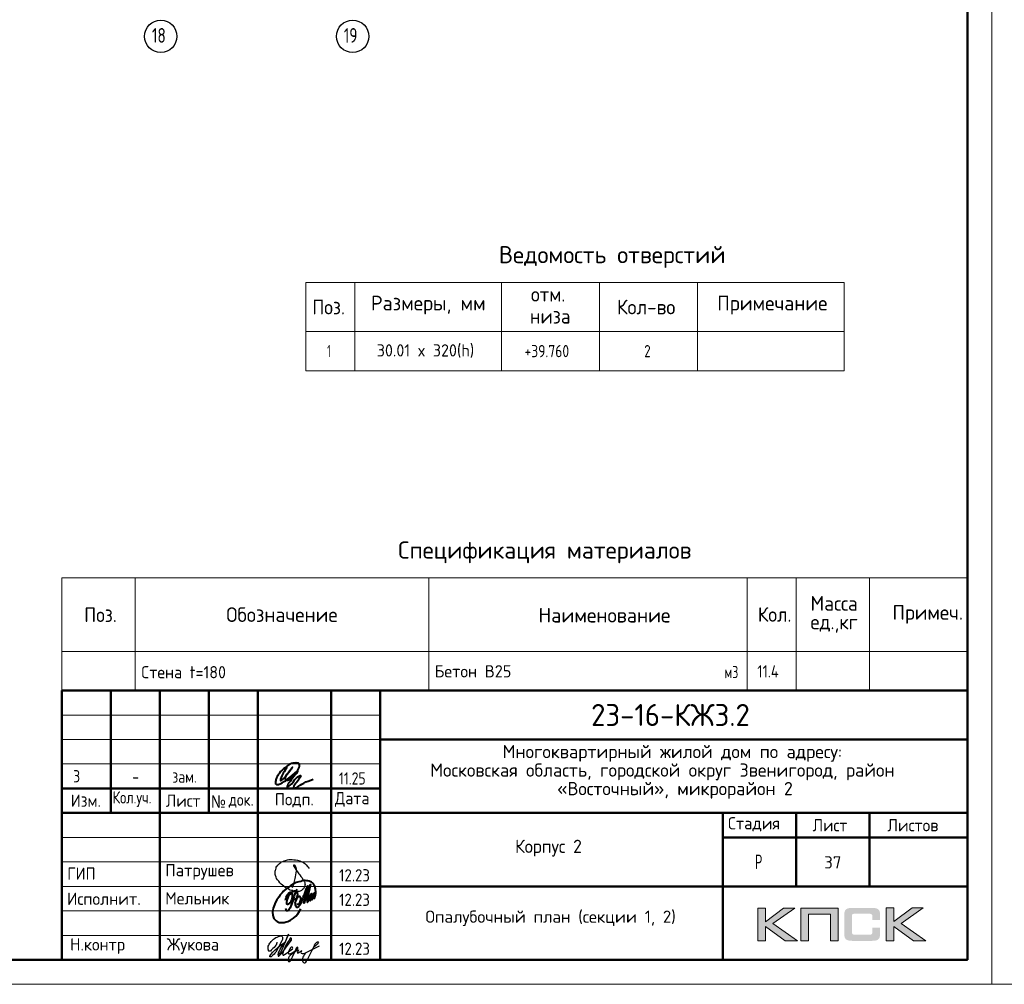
# Model space of a CAD drawing. Header units: millimetres. Extents: x -49773 to 2322955, y -3321 to 58485.
# Tile 517 of 580: x 2019893 to 2040009, y 6225 to 25928. Entities that reach past the tile are written whole.
import ezdxf

# ---------------------------------------------------------------- set-up
doc = ezdxf.new("R2010")
doc.units = ezdxf.units.MM
doc.linetypes.add('______5', pattern=[1100, 800, -100, 100, -100])
for name, color, linetype, lineweight in [('Standard', 7, 'Continuous', 25), ('Основная', 7, 'Continuous', 40), ('Стена наружная_ Сайдинг', 7, 'Continuous', 35)]:
    doc.layers.add(name, color=color, linetype=linetype, lineweight=lineweight)
doc.layers.add('Осевая линия_ общее', color=7, linetype='______5', lineweight=13, true_color=0xa0a0a0)
doc.styles.add('GOST 2.304-81', font='txt')
doc.styles.add('GOST AllPlan type A', font='txt')
doc.styles.add('ISOCPEUR', font='txt')
doc.styles.add('Segoe UI Symbol', font='txt')

# ---------------------------------------------------------------- blocks, each defined once
blk = doc.blocks.new('яяя')
at = {"lineweight": 30}
for points in [[(345424, 110432), (345425, 110410), (345424, 110397), (345417, 110379), (345406, 110350), (345390, 110319), (345357, 110275), (345310, 110221), (345265, 110176), (345198, 110110), (345161, 110077), (345133, 110066), (345116, 110066), (345102, 110075), (345090, 110091), (345082, 110115), (345074, 110146), (345066, 110182), (345064, 110206), (345067, 110234), (345077, 110278), (345095, 110320), (345114, 110361), (345134, 110395), (345159, 110428), (345195, 110469), (345228, 110506), (345284, 110560), (345331, 110595), (345379, 110625), (345435, 110648), (345486, 110670), (345532, 110686), (345573, 110696), (345605, 110698), (345621, 110695), (345635, 110687), (345648, 110671), (345656, 110649), (345659, 110625), (345659, 110583), (345656, 110553), (345647, 110523), (345635, 110489), (345387, 110033), (345349, 109985), (345311, 109948), (345247, 109889), (345209, 109858), (345192, 109844), (345180, 109837), (345157, 109833), (345150, 109835), (345140, 109842), (345135, 109856), (345138, 109881), (345148, 109892), (345183, 109930), (345267, 110024), (345343, 110105), (345455, 110213), (345617, 110343), (345775, 110456), (345811, 110526), (345838, 110607), (345890, 110740), (345902, 110771), (345698, 110295), (345672, 110226), (345626, 110132), (345572, 110032), (345518, 109953), (345481, 109918), (345497, 110001), (345567, 110147), (345655, 110301), (345760, 110442)], [(345481, 109918), (345476, 109896), (345475, 109874), (345485, 109861), (345506, 109866), (345539, 109891), (345632, 109983), (345968, 110450), (346022, 110527), (346029, 110560), (346027, 110579), (346026, 110590), (346010, 110605), (345993, 110609), (345975, 110601), (345962, 110584), (345954, 110562), (345857, 110421), (345783, 110292), (345741, 110183), (345701, 110079), (345665, 109985), (345660, 109952), (345666, 109929), (345669, 109915), (345682, 109910), (345702, 109914), (345735, 109941), (345846, 110007), (346065, 110160), (346075, 110193), (346070, 110217), (346066, 110236), (346052, 110241), (346030, 110241), (346007, 110228), (345978, 110203), (345960, 110164), (345892, 110010), (345895, 109986), (345904, 109966), (345925, 109964), (345969, 109968), (346045, 110000), (346218, 110114), (346261, 110154), (346280, 110184), (346282, 110210), (346278, 110225), (346263, 110229), (346241, 110222), (346220, 110198), (346162, 110049), (345989, 109904), (345932, 109849), (345906, 109805), (345891, 109739), (345890, 109690), (345899, 109652), (345924, 109647), (345956, 109655), (345980, 109674), (346058, 109838), (346158, 110046), (346261, 110098), (346314, 110120), (346292, 110079), (346269, 110036), (346261, 110008), (346267, 109998), (346293, 109998), (346363, 110039), (346445, 110095), (346421, 110068), (346414, 110040), (346407, 110011), (346416, 109990), (346466, 109972), (346509, 109977), (346574, 109984), (347172, 110293)], [(346586, 109971), (346543, 109917), (346509, 109873), (346489, 109825), (346475, 109767), (346472, 109710), (346478, 109675), (346485, 109641), (346501, 109621), (346517, 109602), (346542, 109589), (346568, 109592), (346605, 109620), (346680, 109731), (346736, 109842), (346865, 110115), (346962, 110290), (346969, 110318), (346979, 110360), (347013, 110403), (347056, 110434), (347091, 110450), (347109, 110450), (347121, 110434), (347115, 110405), (347072, 110355), (347012, 110307), (346924, 110222)]]:
    blk.add_lwpolyline(points, dxfattribs=at)
blk = doc.blocks.new('Из_буфера32210')
at = {"color": 7, "lineweight": 25}
blk.add_lwpolyline([(357, 84), (386, 160), (399, 213), (405, 239), (412, 268), (420, 299), (427, 339), (434, 380), (437, 414), (438, 442), (436, 466), (430, 489), (425, 504), (417, 519), (409, 531), (405, 535), (403, 536), (400, 539), (394, 541), (387, 543), (383, 542), (379, 539), (377, 534), (377, 528), (379, 523), (438, 428), (470, 382), (484, 365), (504, 341), (528, 310), (551, 280), (562, 264), (575, 247), (582, 235), (589, 220), (599, 198), (606, 184), (610, 167), (611, 155), (612, 143), (611, 127), (609, 116), (603, 96), (596, 82), (588, 69), (579, 56), (563, 43), (551, 34), (539, 25), (524, 16), (511, 10), (494, 5), (481, 3), (456, 0), (432, 1), (415, 3), (396, 6), (375, 11), (355, 19), (336, 24), (310, 31), (293, 39), (269, 53), (243, 69), (223, 80), (202, 93), (180, 109), (152, 128), (126, 152), (98, 182), (77, 211), (52, 241), (32, 266), (20, 293), (8, 329), (3, 348), (1, 373), (0, 393), (1, 417), (6, 440), (13, 454), (20, 476), (26, 497), (38, 517), (47, 529), (60, 548), (75, 563), (95, 581), (115, 593), (135, 606), (161, 618), (187, 628), (213, 638), (251, 647), (282, 653), (319, 655), (353, 655), (384, 652), (418, 648), (460, 641), (503, 628), (544, 611), (579, 594), (611, 573), (639, 545), (666, 515), (679, 496), (694, 471)], dxfattribs=at)
blk = doc.blocks.new('Из_буфера5543')
at = {"layer": 'Основная'}
for points in [[(762, 497), (761, 475), (762, 458), (767, 452), (778, 451), (786, 456), (792, 470), (796, 479), (799, 485), (802, 495), (805, 507), (808, 516), (812, 533), (814, 535), (801, 505), (800, 490), (800, 477), (805, 470), (820, 476), (824, 483), (826, 494), (829, 504), (833, 526), (835, 530), (842, 548), (846, 564), (852, 580), (855, 593), (859, 605), (862, 610), (866, 617), (856, 574), (856, 555), (851, 540), (848, 519), (849, 504), (848, 495), (853, 493), (861, 496), (863, 501), (868, 518), (873, 541), (876, 550), (880, 574), (883, 591), (886, 612), (881, 686), (874, 707), (870, 726), (859, 756), (851, 767), (838, 790), (819, 809), (794, 828), (785, 830), (763, 839), (748, 848), (721, 853), (704, 855), (666, 856), (639, 856), (599, 849), (579, 842), (535, 829), (485, 816), (420, 783), (378, 759), (341, 732), (282, 688), (227, 640), (195, 610), (157, 566), (127, 518), (88, 464), (57, 403), (39, 361), (27, 325), (16, 296), (6, 253), (0, 203), (7, 156), (13, 124), (29, 84), (60, 48), (75, 35), (98, 20), (138, 4), (165, 0), (237, 4), (277, 13), (317, 25), (365, 46), (428, 93), (474, 130), (516, 180), (554, 236), (582, 281)], [(265, 457), (281, 514), (299, 558), (312, 579), (332, 604), (345, 612), (360, 622), (376, 623), (382, 623), (387, 620), (391, 616), (396, 603), (399, 595), (402, 580), (403, 561), (401, 532), (394, 489), (386, 464), (379, 450), (372, 431), (365, 419), (358, 406), (348, 395), (338, 381), (328, 373), (313, 368), (304, 368), (296, 375), (294, 382), (290, 395), (293, 410), (293, 423), (297, 453), (305, 480), (308, 489), (320, 515), (328, 532), (344, 563), (361, 581), (377, 600), (395, 620), (414, 636), (448, 646), (472, 651), (482, 649), (493, 639), (502, 619), (507, 608), (508, 574), (505, 541), (499, 519), (483, 494), (469, 476), (459, 470), (443, 469), (439, 469)], [(503, 678), (478, 638), (464, 604), (452, 565), (440, 538), (428, 496), (422, 475), (417, 459), (413, 438), (402, 411), (395, 387), (383, 357), (378, 335), (370, 322), (367, 317), (359, 302), (348, 280), (336, 260), (324, 251), (310, 240), (299, 237), (292, 237), (288, 239), (281, 248), (278, 254), (278, 272), (276, 276), (276, 280)], [(496, 377), (509, 373), (536, 381), (548, 392), (559, 405), (565, 424), (573, 446), (576, 461), (579, 481), (579, 496), (575, 512), (567, 526), (551, 531), (538, 533), (529, 527), (518, 519), (505, 506), (501, 498), (495, 491), (490, 482), (482, 466), (479, 458), (472, 435), (468, 429), (464, 416), (460, 401), (461, 392), (462, 373), (465, 356), (469, 345), (477, 337), (483, 324), (496, 316), (511, 315), (524, 318), (535, 326), (547, 340), (554, 347), (566, 364), (572, 374), (579, 385), (593, 419), (599, 436), (606, 452), (616, 479), (623, 504), (629, 521), (635, 533), (637, 542), (643, 556), (644, 557), (652, 576), (658, 592), (688, 673), (724, 750), (651, 489), (636, 412), (636, 406), (639, 402), (645, 401), (649, 402), (651, 406), (655, 416), (660, 420), (661, 427), (665, 436), (668, 446), (753, 720), (780, 779), (715, 511), (710, 476), (706, 424), (712, 420), (718, 419), (725, 426), (729, 430), (733, 436), (737, 445), (741, 458), (745, 471), (747, 484), (749, 488), (761, 511), (768, 534), (772, 548), (776, 561), (781, 570), (788, 582), (792, 587), (802, 594), (804, 592), (807, 589), (807, 579), (807, 575), (804, 562), (805, 556), (800, 541), (793, 526), (784, 512), (774, 498), (767, 491), (762, 486), (760, 488), (763, 507), (764, 513), (767, 525), (769, 537), (771, 545)]]:
    blk.add_lwpolyline(points, dxfattribs=at)

msp = doc.modelspace()

# ---------------------------------------------------------------- hatches: boundary and pattern name
h = msp.add_hatch(color=256)
h.paths.add_polyline_path([(2035727.9, 7781.6), (2035500.4, 7781.6), (2035128.4, 7501.6), (2035128.4, 7781.6), (2034970.7, 7781.6), (2034970.7, 7109.5), (2035128.4, 7109.5), (2035128.4, 7404.8), (2035530.8, 7109.5), (2035782.5, 7109.5), (2035281.9, 7464.9)])
h.paths.add_polyline_path([(2036010.7, 7655.1), (2036456, 7655.1), (2036456, 7109.5), (2036612.3, 7109.5), (2036612.3, 7781.6), (2036445.6, 7781.6), (2035854.4, 7781.6), (2035854.4, 7622.6), (2035854.4, 7109.5), (2036010.7, 7109.5)])
h.paths.add_polyline_path([(2037750.4, 7785.1), (2037592.8, 7785.1), (2037592.8, 7112.3), (2037750.4, 7112.3), (2037750.4, 7408.2), (2038152.9, 7112.3), (2038404.6, 7112.3), (2037903.9, 7468.4), (2038349.9, 7785.1), (2038123.1, 7785.1), (2037750.4, 7505)])
msp.add_hatch(color=256).paths.add_polyline_path([(2037461.4, 7710.4), (2037459.3, 7718), (2037456.5, 7724.2), (2037453.1, 7730.5), (2037449.6, 7736.7), (2037446.2, 7741.5), (2037442, 7746.4), (2037437.9, 7751.2), (2037433.7, 7755.4), (2037428.2, 7758.8), (2037422.7, 7763), (2037416.4, 7766.4), (2037409.5, 7769.2), (2037402.6, 7771.9), (2037395, 7774.7), (2037387.4, 7776.8), (2037369.4, 7780.2), (2037350.1, 7783), (2037328.6, 7784.4), (2037305.1, 7785.1), (2036904.1, 7785.1), (2036880.5, 7784.4), (2036859.8, 7783), (2036839.7, 7780.2), (2036822.5, 7776.8), (2036814.2, 7774), (2036806.6, 7771.9), (2036799.6, 7769.2), (2036793.4, 7765.7), (2036787.2, 7763), (2036781, 7758.8), (2036776.1, 7755.4), (2036771.3, 7751.2), (2036767.1, 7746.4), (2036763.7, 7741.5), (2036759.5, 7736.7), (2036756.1, 7730.5), (2036753.3, 7724.2), (2036750.5, 7717.3), (2036747.8, 7710.4), (2036745.7, 7702.8), (2036742.2, 7686.2), (2036739.5, 7668.2), (2036737.4, 7648.2), (2036737.4, 7626), (2036737.4, 7272), (2036737.4, 7249.9), (2036739.5, 7229.8), (2036742.2, 7211.2), (2036745.7, 7194.6), (2036747.8, 7187), (2036750.5, 7180), (2036753.3, 7173.1), (2036756.1, 7166.9), (2036759.5, 7161.4), (2036763.7, 7155.8), (2036767.1, 7151), (2036771.3, 7146.2), (2036776.1, 7142), (2036781.7, 7138.6), (2036787.2, 7135.1), (2036793.4, 7131.6), (2036799.6, 7128.2), (2036807.2, 7126.1), (2036814.2, 7123.3), (2036822.5, 7121.3), (2036839.7, 7117.1), (2036859.8, 7115), (2036881.2, 7113), (2036904.1, 7112.3), (2037305.1, 7112.3), (2037328.6, 7113), (2037350.1, 7114.4), (2037369.4, 7117.1), (2037386.7, 7120.6), (2037395, 7123.3), (2037402.6, 7125.4), (2037409.5, 7128.2), (2037416.4, 7131.6), (2037422.7, 7134.4), (2037428.2, 7138.6), (2037433.7, 7142), (2037437.9, 7146.2), (2037442, 7150.3), (2037446.2, 7155.8), (2037449.6, 7160.7), (2037453.1, 7166.9), (2037456.5, 7173.1), (2037459.3, 7179.4), (2037461.4, 7187), (2037464.1, 7194.6), (2037467.6, 7211.2), (2037470.4, 7229.1), (2037471.8, 7249.9), (2037472.4, 7272), (2037472.4, 7383.3), (2037315.5, 7383.3), (2037315.5, 7292.8), (2037315.5, 7286.5), (2037314.8, 7280.3), (2037313.4, 7274.8), (2037312, 7269.2), (2037309.9, 7264.4), (2037307.9, 7260.3), (2037305.1, 7256.1), (2037301.7, 7252.7), (2037298.2, 7249.2), (2037294, 7246.4), (2037289.2, 7244.4), (2037284.4, 7242.3), (2037279.5, 7240.9), (2037273.3, 7240.2), (2037267.1, 7239.5), (2037260.9, 7238.8), (2036937.2, 7238.8), (2036931.7, 7239.5), (2036926.9, 7240.2), (2036922.7, 7242.3), (2036918.6, 7244.4), (2036914.4, 7247.1), (2036911, 7249.9), (2036907.5, 7253.3), (2036904.7, 7257.5), (2036902, 7261.6), (2036899.9, 7265.8), (2036897.8, 7270.6), (2036896.4, 7275.5), (2036894.4, 7285.2), (2036893.7, 7294.8), (2036893.7, 7617.7), (2036893.7, 7623.3), (2036894.4, 7628.8), (2036895.8, 7633.7), (2036897.1, 7638.5), (2036898.5, 7642.6), (2036900.6, 7646.1), (2036903.4, 7649.6), (2036906.1, 7653), (2036909.6, 7655.8), (2036913, 7658.5), (2036917.2, 7660.6), (2036921.3, 7662), (2036926.2, 7663.4), (2036931, 7664.1), (2036936.6, 7664.8), (2036942.1, 7664.8), (2037260.9, 7664.8), (2037267.1, 7664.8), (2037273.3, 7664.1), (2037278.8, 7662.7), (2037283.7, 7661.3), (2037288.5, 7659.2), (2037293.4, 7657.2), (2037297.5, 7653.7), (2037301, 7650.9), (2037304.4, 7646.8), (2037307.2, 7642.6), (2037309.9, 7638.5), (2037312, 7633.7), (2037313.4, 7628.8), (2037314.8, 7623.3), (2037315.5, 7617.1), (2037315.5, 7610.8), (2037315.5, 7536.8), (2037472.4, 7536.8), (2037472.4, 7626), (2037471.8, 7648.2), (2037470.4, 7668.2), (2037467.6, 7686.2), (2037463.5, 7702.8)])

# ---------------------------------------------------------------- linework, layer by layer
at = {"lineweight": 0}
for points in [[(2034970.7, 7109.5), (2034970.7, 7781.6), (2035128.4, 7781.6), (2035128.4, 7501.6), (2035500.4, 7781.6), (2035727.9, 7781.6), (2035281.9, 7464.9), (2035782.5, 7109.5), (2035530.8, 7109.5), (2035128.4, 7404.8), (2035128.4, 7109.5), (2034970.7, 7109.5)], [(2036010.7, 7109.5), (2036010.7, 7655.1), (2036456, 7655.1), (2036456, 7109.5), (2036612.3, 7109.5), (2036612.3, 7781.6), (2036445.6, 7781.6), (2035854.4, 7781.6), (2035854.4, 7622.6), (2035854.4, 7109.5), (2036010.7, 7109.5)], [(2037592.8, 7112.3), (2037592.8, 7785.1), (2037750.4, 7785.1), (2037750.4, 7505), (2038123.1, 7785.1), (2038349.9, 7785.1), (2037903.9, 7468.4), (2038404.6, 7112.3), (2038152.9, 7112.3), (2037750.4, 7408.2), (2037750.4, 7112.3), (2037592.8, 7112.3)]]:
    msp.add_lwpolyline(points, close=True, dxfattribs=at)
at = {"layer": 'Standard', "color": 7, "linetype": 'Continuous', "lineweight": 13, "transparency": 33554687}
for p, q in [((2025738.4, 20558.3), (2036738.4, 20558.3)), ((2025738.4, 19558.3), (2025738.4, 20558.3)), ((2026738.4, 19558.3), (2026738.4, 20558.3)), ((2029738.4, 19558.3), (2029738.4, 20558.3)), ((2031738.4, 19558.3), (2031738.4, 20558.3)), ((2033738.4, 19558.3), (2033738.4, 20558.3)), ((2036738.4, 19558.3), (2036738.4, 20558.3)), ((2025738.4, 19558.3), (2036738.4, 19558.3)), ((2025738.4, 18758.3), (2025738.4, 19558.3)), ((2026738.4, 18758.3), (2026738.4, 19558.3)), ((2029738.4, 18758.3), (2029738.4, 19558.3)), ((2031738.4, 18758.3), (2031738.4, 19558.3)), ((2033738.4, 18758.3), (2033738.4, 19558.3)), ((2036738.4, 18758.3), (2036738.4, 19558.3)), ((2025738.4, 18758.3), (2036738.4, 18758.3)), ((2020754.9, 14524.7), (2039254.9, 14524.7)), ((2020754.9, 14524.7), (2020754.9, 13024.7)), ((2020754.9, 13024.7), (2020754.9, 14524.7)), ((2022254.9, 14524.7), (2022254.9, 13024.7)), ((2028254.9, 14524.7), (2028254.9, 13024.7)), ((2034754.9, 14524.7), (2034754.9, 13024.7)), ((2035754.9, 14524.7), (2035754.9, 13024.7)), ((2037254.9, 14524.7), (2037254.9, 13024.7)), ((2039254.9, 14524.7), (2039254.9, 13024.7)), ((2039254.9, 13024.7), (2020754.9, 13024.7)), ((2020754.9, 13024.7), (2020754.9, 12224.7)), ((2022254.9, 13024.7), (2022254.9, 12224.7)), ((2028254.9, 13024.7), (2028254.9, 12224.7)), ((2034754.9, 13024.7), (2034754.9, 12224.7)), ((2035754.9, 13024.7), (2035754.9, 12224.7)), ((2037254.9, 13024.7), (2037254.9, 12224.7)), ((2039254.9, 13024.7), (2039254.9, 13024.7)), ((2039254.9, 13024.7), (2039254.9, 12224.7)), ((2020754.9, 12224.7), (2039254.9, 12224.7))]:
    msp.add_line(p, q, dxfattribs=at)
for points in [[(2039754.9, 6224.7), (2099154.9, 6224.7), (2099154.9, 48224.7), (2039754.9, 48224.7), (2039754.9, 6224.7)], [(1997754.9, 6224.7), (2039754.9, 6224.7), (2039754.9, 35924.7), (1997754.9, 35924.7), (1997754.9, 6224.7)]]:
    msp.add_lwpolyline(points, close=True, dxfattribs=at)
at = {"layer": 'Standard', "color": 7, "linetype": 'Continuous', "lineweight": 50, "transparency": 33554687}
msp.add_lwpolyline([(1999754.9, 35424.7), (2039254.9, 35424.7), (2039254.9, 6724.7), (1999754.9, 6724.7), (1999754.9, 35424.7)], close=True, dxfattribs=at)
at = {"layer": 'Осевая линия_ общее', "color": 7, "linetype": 'Continuous', "lineweight": 25, "transparency": 33554687}
for centre in [(2022775, 25587.9), (2026695, 25587.9)]:
    msp.add_circle(centre, 330.4, dxfattribs=at)
at = {"layer": 'Основная', "color": 7, "ltscale": 100}
msp.add_spline([(2025347.7, 10662.2), (2025278.3, 10535.8), (2025221.3, 10413.9), (2025221.3, 10386), (2025255.9, 10403.8), (2025353.2, 10509), (2025465.1, 10656.6), (2025384.6, 10552.6), (2025321.9, 10457.5), (2025329.8, 10396), (2025389, 10401.6), (2025467.3, 10467.6), (2025559, 10576.1), (2025610.5, 10680.1), (2025603.8, 10728.2), (2025519.5, 10744.4), (2025445, 10733.8), (2025315.2, 10648.8), (2025197.8, 10539.2), (2025140.8, 10441.9), (2025119.5, 10369.2), (2025120.6, 10322.2), (2025160.9, 10304.3), (2025229.1, 10327.8), (2025417, 10453.1), (2025571.3, 10580.6), (2025415.6, 10369.7), (2025360.1, 10272.4), (2025360, 10254), (2025393.5, 10270.8), (2025487.5, 10368.1), (2025612.7, 10483.3), (2025631.7, 10487.7), (2025613.8, 10445.2), (2025536.8, 10333.4), (2025489.7, 10246.2), (2025496.4, 10227.1), (2025532.2, 10236.1), (2025695.5, 10335.6), (2025890.1, 10413.9)], degree=3, dxfattribs=at)
at = {"layer": 'Стена наружная_ Сайдинг', "color": 7, "linetype": 'Continuous', "lineweight": 50, "transparency": 33554687}
for p, q in [((2020754.8, 12224.7), (2039254.9, 12224.7)), ((2020754.8, 6724.7), (2020754.8, 12224.7)), ((2024754.9, 6724.7), (2024754.9, 12224.7)), ((2039254.9, 12224.7), (2039254.9, 6724.7)), ((2027254.9, 11224.7), (2039254.9, 11224.7)), ((2027254.9, 10224.7), (2020754.8, 10224.7)), ((2020754.8, 9724.7), (2027254.9, 9724.7)), ((2027254.9, 9724.7), (2039254.9, 9724.7)), ((2034254.9, 9224.7), (2039254.9, 9224.7)), ((2027254.9, 8224.7), (2039254.9, 8224.7)), ((2020754.8, 6724.7), (2039254.9, 6724.7))]:
    msp.add_line(p, q, dxfattribs=at)
at = {"layer": 'Стена наружная_ Сайдинг', "color": 7, "linetype": 'Continuous', "lineweight": 13, "transparency": 33554687}
for p, q in [((2020754.8, 11724.7), (2027254.9, 11724.7)), ((2020754.8, 11224.7), (2027254.9, 11224.7)), ((2020754.8, 10724.7), (2027254.9, 10724.7)), ((2020754.8, 9224.7), (2027254.9, 9224.7)), ((2020754.8, 8724.7), (2027254.9, 8724.7)), ((2020754.8, 8224.7), (2027254.9, 8224.7)), ((2020754.8, 7724.7), (2027254.9, 7724.7)), ((2020754.8, 7224.7), (2027254.9, 7224.7))]:
    msp.add_line(p, q, dxfattribs=at)
at = {"layer": 'Стена наружная_ Сайдинг', "color": 7, "linetype": 'Continuous', "lineweight": 50, "transparency": 33554687}
for points in [[(2021754.8, 12224.7), (2021754.8, 10974.7), (2021754.8, 9724.7)], [(2022754.9, 12224.7), (2022754.9, 9474.7), (2022754.9, 6724.7)], [(2023754.9, 12224.7), (2023754.9, 10974.7), (2023754.9, 9724.7)], [(2026254.9, 12224.7), (2026254.9, 9474.7), (2026254.9, 6724.7)], [(2027254.9, 12224.7), (2027254.9, 9474.7), (2027254.9, 6724.7)], [(2034254.9, 6724.7), (2034254.9, 8224.7), (2034254.9, 9724.7)], [(2035754.9, 8224.7), (2035754.9, 8974.7), (2035754.9, 9724.7)], [(2037254.9, 9724.7), (2037254.9, 8974.7), (2037254.9, 8224.7)]]:
    msp.add_lwpolyline(points, dxfattribs=at)

# ---------------------------------------------------------------- block references
at = {"color": 1, "ltscale": 100}
msp.add_blockref('Из_буфера32210', (2025109.9, 8118.4), dxfattribs=at)
at = {"color": 2, "lineweight": 60, "xscale": 0.5, "yscale": 0.5, "zscale": 0.5}
msp.add_blockref('яяя', (1852434.1, -48133.9), dxfattribs=at)
at = {"layer": 'Основная'}
msp.add_blockref('Из_буфера5543', (2025057.4, 7485.8), dxfattribs=at)

# ---------------------------------------------------------------- texts
at = {"layer": 'Standard', "color": 7, "linetype": 'Continuous', "lineweight": 35, "transparency": 33554687, "char_height": 350, "attachment_point": 7, "style": 'ISOCPEUR'}
for s, insert, width in [('\\W0.99;Ведомость отверстий', (2029680.9, 20858.3), 5000.014), ('\\W0.99;Спецификация материалов', (2027624.9, 14824.7), 6119.284)]:
    msp.add_mtext(s, dxfattribs=dict(at, insert=insert, width=width))
at = {"layer": 'Standard', "color": 7, "linetype": 'Continuous', "lineweight": 25, "transparency": 33554687}
for s, insert, char_height, width, attachment_point, style in [('\\W0.93;отм.', (2030338.6, 20170.1), 300, 949.137, 7, 'ISOCPEUR'), ('\\W0.92;Поз.', (2025870.9, 19908.3), 300, 872.987, 7, 'ISOCPEUR'), ('\\W0.97;Размеры, мм', (2027068.4, 19908.3), 300, 2484.949, 7, 'ISOCPEUR'), ('\\W0.95;Кол-во', (2032093.4, 19908.3), 300, 1432.278, 7, 'ISOCPEUR'), ('\\W0.97;Примечание', (2034143.4, 19908.3), 300, 2334.401, 7, 'ISOCPEUR'), ('\\W0.93;низа', (2030316.2, 19720.1), 300, 994.417, 7, 'ISOCPEUR'), ('+39.760', (2030206.8, 19033.3), 250, 1090.356, 7, 'GOST AllPlan type A'), ('\\W0.56;1', (2026175.9, 19033.3), 250, 194.435, 7, 'ISOCPEUR'), ('\\W0.95;30.01 x 320(h)', (2027188.4, 19023.3), 250, 2218.041, 7, 'ISOCPEUR'), ('\\W0.78;2', (2032650.9, 19033.3), 250, 271.994, 7, 'ISOCPEUR'), ('\\W0.95;Масса', (2036048.6, 13856.1), 300, 1252.119, 7, 'ISOCPEUR'), ('\\W0.92;Поз.', (2021210.5, 13624.2), 300, 872.987, 7, 'ISOCPEUR'), ('\\W0.97;Обозначение', (2024114, 13625.6), 300, 2499.411, 7, 'ISOCPEUR'), ('\\W0.98;Наименование', (2030491.6, 13614.7), 300, 2784.801, 7, 'ISOCPEUR'), ('\\W0.93;Кол.', (2034973.7, 13629.2), 300, 888.238, 7, 'ISOCPEUR'), ('\\W0.96;Примеч.', (2037723.9, 13590.3), 300, 1552.772, 7, 'ISOCPEUR'), ('\\W0.94;ед.,кг', (2036048.6, 13406.1), 300, 1175.807, 7, 'ISOCPEUR'), ('\\W0.95;Cтена t=180', (2022370.5, 12474.8), 250, 2017.816, 7, 'ISOCPEUR'), ('\\W0.97;Бетон В25', (2028370.5, 12493.1), 250, 1770.373, 7, 'ISOCPEUR'), ('\\W0.71;м3', (2034293.4, 12477.3), 250, 387.998, 7, 'ISOCPEUR'), ('{\\W0.8500;11.4}', (2034963.7, 12491.5), 250, 655.333, 7, 'ISOCPEUR'), ('\\W0.99;Многоквартирный жилой дом по адресу: ', (2029758.4, 10769.7), 270, 7123.096, 7, 'ISOCPEUR'), ('\\W0.99;Московская область, городской округ Звенигород, район ', (2028280.1, 10391.7), 270, 10078.117, 7, 'ISOCPEUR'), ('\\W0.99;«Восточный», микрорайон 2', (2030872.2, 10013.7), 270, 4896.223, 7, 'ISOCPEUR'), ('3', (2021057, 10599.5), 250, 283.333, 2, 'GOST 2.304-81'), ('зам.', (2023261.4, 10590.5), 250, 283.333, 2, 'GOST 2.304-81'), ('11.25', (2026415.4, 10304.6), 250, 693.365, 7, 'GOST 2.304-81'), ('-', (2022261.4, 10590.5), 250, 283.333, 2, 'GOST 2.304-81'), ('\\W0.93;Изм.', (2020936.1, 9849.4), 250, 752.89, 7, 'ISOCPEUR'), ('\\W0.79;Кол.уч.', (2021791.5, 9849.4), 250, 973.664, 7, 'ISOCPEUR'), ('\\W0.94;Лист', (2022879.9, 9849.4), 250, 866.919, 7, 'ISOCPEUR'), ('\\W0.91;№', (2023800.3, 9832.1), 250, 477.949, 7, 'Segoe UI Symbol'), ('\\W0.94;Подп.', (2025104.9, 9839), 250, 916.954, 7, 'ISOCPEUR'), ('\\W0.94;Дата', (2026332.1, 9849.4), 250, 967.75, 7, 'ISOCPEUR'), ('\\W0.84;док.', (2024164.5, 9832.1), 250, 649.802, 7, 'ISOCPEUR'), ('\\W0.96;Стадия', (2034365, 9349.4), 250, 1243.911, 7, 'ISOCPEUR'), ('\\W0.94;Лист', (2036092.6, 9349.4), 250, 866.912, 7, 'ISOCPEUR'), ('\\W0.96;Листов', (2037618.5, 9349.4), 250, 1218.997, 7, 'ISOCPEUR'), ('\\W0.96;Корпус 2', (2030012.4, 8834.7), 270, 1614.451, 7, 'ISOCPEUR'), ('\\W0.62;Р', (2034912.6, 8574.7), 300, 276.791, 7, 'ISOCPEUR'), ('\\W0.92;ГИП', (2020865.6, 8362.2), 250, 689.612, 7, 'ISOCPEUR'), ('\\W0.97;Патрушев', (2022865.8, 8362.2), 250, 1670.192, 7, 'ISOCPEUR'), ('\\W0.88;12.23', (2026417.9, 8326), 250, 834.272, 7, 'ISOCPEUR'), ('\\W0.97;Исполнит.', (2020860, 7846.4), 250, 1645.076, 7, 'ISOCPEUR'), ('\\W0.96;Мельник', (2022865.8, 7856.1), 250, 1394.321, 7, 'ISOCPEUR'), ('\\W0.88;12.23', (2026417.9, 7826), 250, 834.272, 7, 'ISOCPEUR'), ('\\W0.96;Н.контр', (2020922.5, 6846.4), 250, 1319.141, 7, 'ISOCPEUR'), ('\\W0.96;Жукова', (2022897.3, 6846.4), 250, 1269.071, 7, 'ISOCPEUR'), ('\\W0.88;12.23', (2026417.9, 6826), 250, 834.272, 7, 'ISOCPEUR')]:
    msp.add_mtext(s, dxfattribs=dict(at, insert=insert, char_height=char_height, width=width, attachment_point=attachment_point, style=style))
at = {"layer": 'Standard', "color": 7, "linetype": 'Continuous', "lineweight": 50, "transparency": 33554687, "insert": (2031567.4, 11499.7), "char_height": 450, "width": 3586.382, "attachment_point": 7, "style": 'ISOCPEUR'}
msp.add_mtext('\\W0.95;23-16-КЖ3.2', dxfattribs=at)
at = {"layer": 'Standard', "color": 7, "linetype": 'Continuous', "lineweight": 13, "transparency": 33554687, "insert": (2036504.9, 8714.7), "char_height": 250, "width": 459.375, "attachment_point": 5, "style": 'ISOCPEUR'}
msp.add_mtext('\\A1;{\\fISOCPEUR|i0|b0;\\H250.000000;\\W1.000000;\\C7;37}\\P', dxfattribs=at)
at = {"layer": 'Standard', "color": 7, "linetype": 'Continuous', "lineweight": 25, "transparency": 33554687, "insert": (2030739.1, 7731.2), "char_height": 250, "width": 6491.875, "attachment_point": 2, "line_spacing_factor": 0.903614}
msp.add_mtext('{\\fISOCPEUR|b0|i0|c0|p0;Опалубочный план (секции 1, 2)}', dxfattribs=at)
at = {"layer": 'Осевая линия_ общее', "color": 7, "linetype": 'Continuous', "lineweight": 25, "transparency": 33554687, "char_height": 300, "attachment_point": 7, "style": 'ISOCPEUR'}
for s, insert, width in [('\\W0.75;18', (2022595, 25457.4), 472.281), ('\\W0.75;19', (2026515, 25457.4), 472.272)]:
    msp.add_mtext(s, dxfattribs=dict(at, insert=insert, width=width))

doc.saveas('drawing.dxf')
